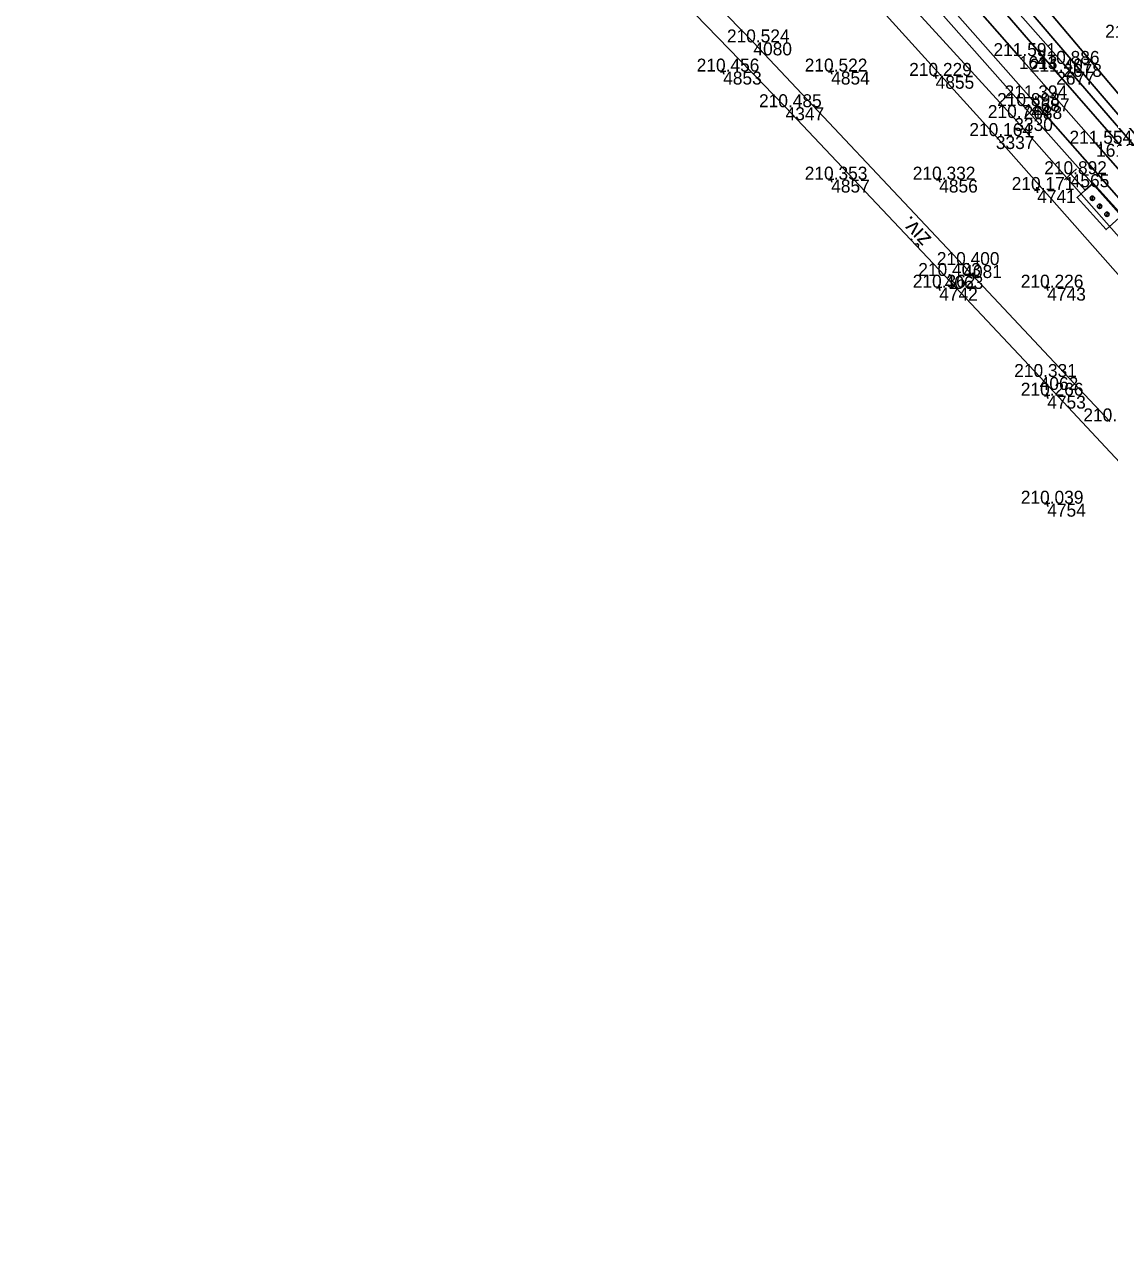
# Model space of a CAD drawing. Extents: x -556590 to -554855, y -1137918 to -1135717.
# Drawn here: x -555384.7 to -555284.2, y -1136969.2 to -1136855.6 of the extents above; entities that cross this region are included whole.
import ezdxf

# ---------------------------------------------------------------- set-up
doc = ezdxf.new("R2010")
doc.units = 0
for name, color, linetype in [('Vrstva 1', 7, 'Continuous'), ('Vrstva 4', 7, 'Continuous'), ('Vrstva 49', 7, 'Continuous'), ('Vrstva 51', 7, 'Continuous'), ('Vrstva 60', 7, 'Continuous'), ('Vrstva 61', 7, 'Continuous'), ('Vrstva 7', 7, 'Continuous')]:
    doc.layers.add(name, color=color, linetype=linetype)

msp = doc.modelspace()

# ---------------------------------------------------------------- linework, layer by layer
at = {"layer": 'Vrstva 1'}
msp.add_lwpolyline([(-555278.62, -1136874.49), (-555285.48, -1136866.68), (-555292.63, -1136858.57), (-555299.34, -1136850.93)], dxfattribs=at)
at = {"layer": 'Vrstva 4'}
for points in [[(-555371.52, -1136765.5), (-555354.84, -1136784.47), (-555337.15, -1136804.45), (-555320.93, -1136822.85), (-555304.95, -1136840.64), (-555288.51, -1136859.29)], [(-555289.17, -1136860.01), (-555305.7, -1136840.86), (-555322.04, -1136822.79), (-555337.77, -1136804.85), (-555355.26, -1136785.02), (-555371.95, -1136766.08)], [(-555374.68, -1136769.31), (-555357.94, -1136788.34), (-555340.7, -1136807.87), (-555325.68, -1136825.05), (-555308.46, -1136844.8), (-555292.19, -1136863.19)], [(-555291.5, -1136862.48), (-555308.19, -1136843.57), (-555325.28, -1136823.88), (-555340.2, -1136806.79), (-555357.36, -1136787.28), (-555373.78, -1136768.6)], [(-555224.58, -1136932.94), (-555225.6, -1136932.61), (-555241.76, -1136914.19), (-555259.5, -1136893.68), (-555280.04, -1136870.48), (-555289.17, -1136860.01)], [(-555288.51, -1136859.29), (-555278.47, -1136870.9), (-555259.11, -1136892.54), (-555241.56, -1136912.75), (-555225.54, -1136931.74), (-555224.58, -1136932.94)], [(-555226.72, -1136936.53), (-555236.66, -1136924.52), (-555252.04, -1136907.15), (-555271.4, -1136885.31), (-555291.5, -1136862.48)], [(-555292.19, -1136863.19), (-555272.75, -1136885.03), (-555252.28, -1136908.53), (-555236.73, -1136926.09), (-555228.41, -1136935.73), (-555226.72, -1136936.53)]]:
    msp.add_lwpolyline(points, dxfattribs=at)
at = {"layer": 'Vrstva 49'}
for p, q in [((-555319.75, -1136859.95), (-555320.25, -1136860.05)), ((-555320.05, -1136859.75), (-555319.95, -1136860.25)), ((-555309.75, -1136859.95), (-555310.25, -1136860.05)), ((-555310.05, -1136859.75), (-555309.95, -1136860.25)), ((-555300.37, -1136860.15), (-555300.28, -1136860.64)), ((-555300.08, -1136860.35), (-555300.57, -1136860.44)), ((-555309.75, -1136869.95), (-555310.25, -1136870.05)), ((-555310.05, -1136869.75), (-555309.95, -1136870.25)), ((-555299.75, -1136869.95), (-555300.25, -1136870.05)), ((-555300.05, -1136869.75), (-555299.95, -1136870.25)), ((-555290.69, -1136870.91), (-555291.18, -1136871.01)), ((-555290.98, -1136870.71), (-555290.89, -1136871.21)), ((-555299.75, -1136879.95), (-555300.25, -1136880.05)), ((-555300.05, -1136879.75), (-555299.95, -1136880.25)), ((-555289.75, -1136879.95), (-555290.25, -1136880.05)), ((-555290.05, -1136879.75), (-555289.95, -1136880.25)), ((-555290.05, -1136889.75), (-555289.95, -1136890.25)), ((-555289.75, -1136889.95), (-555290.25, -1136890.05)), ((-555289.75, -1136899.95), (-555290.25, -1136900.05)), ((-555290.05, -1136899.75), (-555289.95, -1136900.25))]:
    msp.add_line(p, q, dxfattribs=at)
for points in [[(-555267.42, -1136881.24), (-555276.3, -1136870.49), (-555297.11, -1136845.79), (-555314.81, -1136826.18), (-555333.1, -1136804.87), (-555352.37, -1136782.98), (-555369.56, -1136763.53)], [(-555370.57, -1136764.84), (-555354.17, -1136783.45), (-555332.33, -1136808.07), (-555314.05, -1136829.13), (-555294.57, -1136850.93), (-555277.26, -1136871.19), (-555267.42, -1136881.24)], [(-555375.5, -1136770.37), (-555362.4, -1136784.96), (-555343.37, -1136806.67), (-555328.23, -1136824.38), (-555317.15, -1136837.29), (-555302.96, -1136853.47), (-555293.05, -1136864.3)], [(-555294.76, -1136865.97), (-555305.22, -1136854.43), (-555319.01, -1136839.01), (-555333.93, -1136822.63), (-555351.52, -1136802.41), (-555365.46, -1136786.59), (-555370.75, -1136778.09), (-555376.52, -1136771.3)], [(-555293.05, -1136864.3), (-555277.82, -1136881.59), (-555258.93, -1136902.82), (-555249.08, -1136915.31)], [(-555249.08, -1136915.31), (-555254.68, -1136910.63), (-555260.26, -1136904.34), (-555276.62, -1136886.49), (-555294.76, -1136865.97)]]:
    msp.add_lwpolyline(points, dxfattribs=at)
at = {"layer": 'Vrstva 51'}
for points in [[(-555383.13, -1136780.03), (-555371.02, -1136794.03), (-555357.86, -1136810.02), (-555348.87, -1136821.69), (-555344.97, -1136826.44), (-555334.91, -1136838.36), (-555326.69, -1136847.52), (-555317.2, -1136857.3), (-555297.77, -1136877.91)], [(-555299.49, -1136878.92), (-555314.22, -1136863.3), (-555324.7, -1136852.5), (-555328.85, -1136848.1), (-555333.69, -1136842.85), (-555339.54, -1136836.11), (-555346.72, -1136827.49), (-555354.14, -1136818.23), (-555362.21, -1136807.87), (-555373.66, -1136793.98), (-555384.67, -1136781.31)], [(-555284.2, -1136892.38), (-555297.77, -1136877.91)], [(-555299.49, -1136878.92), (-555290.7, -1136888.27), (-555273.72, -1136906.43), (-555263.5, -1136917.43), (-555261.76, -1136919.52), (-555259.66, -1136922.52), (-555251.28, -1136935.45), (-555247.44, -1136941.68), (-555243.65, -1136949.39), (-555242.38, -1136952.59), (-555241.71, -1136954.24), (-555243.03, -1136955.87), (-555247.52, -1136960.06), (-555256.66, -1136969.21)]]:
    msp.add_lwpolyline(points, dxfattribs=at)
at = {"layer": 'Vrstva 60'}
for p, q in [((-555317.2, -1136857.3), (-555317.2, -1136857.3)), ((-555292.63, -1136858.57), (-555292.63, -1136858.57)), ((-555320, -1136860), (-555320, -1136860)), ((-555310, -1136860), (-555310, -1136860)), ((-555289.17, -1136860.01), (-555289.17, -1136860.01)), ((-555288.51, -1136859.29), (-555288.51, -1136859.29)), ((-555300.33, -1136860.4), (-555300.33, -1136860.4)), ((-555291.5, -1136862.48), (-555291.5, -1136862.48)), ((-555314.22, -1136863.3), (-555314.22, -1136863.3)), ((-555292.19, -1136863.19), (-555292.19, -1136863.19)), ((-555293.05, -1136864.3), (-555293.05, -1136864.3)), ((-555294.76, -1136865.97), (-555294.76, -1136865.97)), ((-555285.48, -1136866.68), (-555285.48, -1136866.68)), ((-555310, -1136870), (-555310, -1136870)), ((-555300, -1136870), (-555300, -1136870)), ((-555287.83, -1136869.5), (-555287.83, -1136869.5)), ((-555290.93, -1136870.96), (-555290.93, -1136870.96)), ((-555297.77, -1136877.91), (-555297.77, -1136877.91)), ((-555299.49, -1136878.92), (-555299.49, -1136878.92)), ((-555300, -1136880), (-555300, -1136880)), ((-555290, -1136880), (-555290, -1136880)), ((-555290.7, -1136888.27), (-555290.7, -1136888.27)), ((-555290, -1136890), (-555290, -1136890)), ((-555290, -1136900), (-555290, -1136900))]:
    msp.add_line(p, q, dxfattribs=at)
at = {"layer": 'Vrstva 7'}
for p, q in [((-555287.28, -1136869), (-555288.39, -1136870.01)), ((-555285.83, -1136871.93), (-555285.81, -1136871.53)), ((-555285.16, -1136872.67), (-555285.14, -1136872.27)), ((-555284.48, -1136873.41), (-555284.46, -1136873.01))]:
    msp.add_line(p, q, dxfattribs=at)
msp.add_lwpolyline([(-555287.83, -1136869.5), (-555286.49, -1136870.99), (-555287.24, -1136871.66), (-555284.55, -1136874.63), (-555283.07, -1136873.28), (-555285.75, -1136870.32), (-555286.49, -1136870.99)], dxfattribs=at)
for centre in [(-555285.82, -1136871.73), (-555285.15, -1136872.47), (-555284.48, -1136873.21)]:
    msp.add_circle(centre, 0.2, dxfattribs=at)

# ---------------------------------------------------------------- texts
at = {"layer": 'Vrstva 51'}
msp.add_text('živ.', height=1.5, rotation=133.3252, dxfattribs=at).set_placement((-555300.65, -1136875.42))
at = {"layer": 'Vrstva 60'}
for s, p in [('4080', (-555317.2, -1136858.5)), ('1613', (-555292.63, -1136859.77)), ('4853', (-555320, -1136861.2)), ('4854', (-555310, -1136861.2)), ('2677', (-555289.17, -1136861.21)), ('2678', (-555288.51, -1136860.49)), ('4855', (-555300.33, -1136861.59)), ('2687', (-555291.5, -1136863.68)), ('4347', (-555314.22, -1136864.5)), ('2688', (-555292.19, -1136864.39)), ('3330', (-555293.05, -1136865.5)), ('3337', (-555294.76, -1136867.17)), ('1612', (-555285.48, -1136867.88)), ('4857', (-555310, -1136871.2)), ('4856', (-555300, -1136871.2)), ('4565', (-555287.83, -1136870.7)), ('4741', (-555290.93, -1136872.16)), ('4081', (-555297.77, -1136879.11)), ('4063', (-555299.49, -1136880.12)), ('4742', (-555300, -1136881.2)), ('4743', (-555290, -1136881.2)), ('4062', (-555290.7, -1136889.47)), ('4753', (-555290, -1136891.2)), ('4754', (-555290, -1136901.2))]:
    msp.add_text(s, height=1.2, dxfattribs=at).set_placement(p)
at = {"layer": 'Vrstva 61'}
for s, p in [('210.366', (-555284.64, -1136856.87)), ('210.524', (-555319.65, -1136857.3)), ('211.591', (-555294.98, -1136858.57)), ('210.456', (-555322.45, -1136860)), ('210.522', (-555312.45, -1136860)), ('211.407', (-555291.62, -1136860.01)), ('210.886', (-555290.96, -1136859.29)), ('210.229', (-555302.78, -1136860.4)), ('211.394', (-555293.95, -1136862.48)), ('210.485', (-555316.68, -1136863.3)), ('210.898', (-555294.64, -1136863.19)), ('210.744', (-555295.5, -1136864.3)), ('210.164', (-555297.21, -1136865.97)), ('211.554', (-555287.94, -1136866.68)), ('210.353', (-555312.45, -1136870)), ('210.332', (-555302.45, -1136870)), ('210.892', (-555290.28, -1136869.5)), ('210.171', (-555293.29, -1136870.96)), ('210.400', (-555300.22, -1136877.91)), ('210.403', (-555301.94, -1136878.92)), ('210.362', (-555302.45, -1136880)), ('210.226', (-555292.45, -1136880)), ('210.331', (-555293.06, -1136888.27)), ('210.266', (-555292.45, -1136890)), ('210.218', (-555286.66, -1136892.38)), ('210.039', (-555292.45, -1136900))]:
    msp.add_text(s, height=1.2, dxfattribs=at).set_placement(p)

doc.saveas('drawing.dxf')
